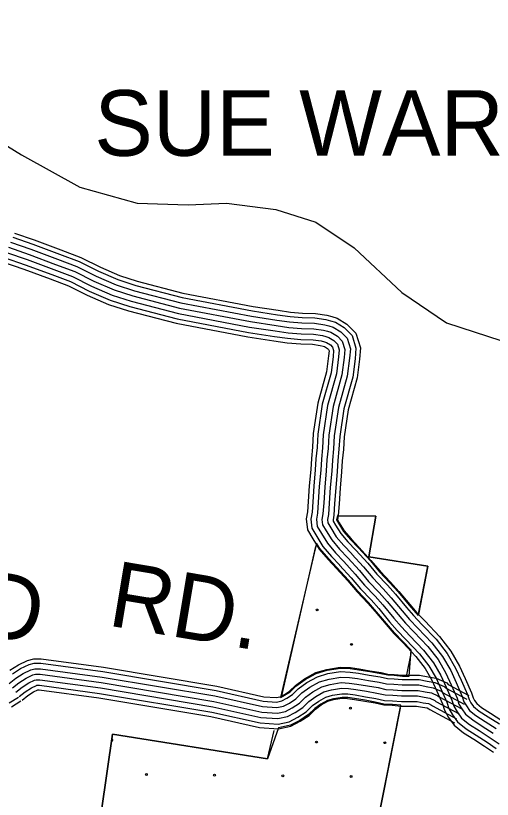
# Model space of a CAD drawing. Extents: x 1788175 to 1969470, y 584502 to 738744.
# Drawn here: x 1871875 to 1874562, y 626848 to 631266 of the extents above; entities that cross this region are included whole.
import ezdxf

# ---------------------------------------------------------------- set-up
doc = ezdxf.new("R2010")
doc.units = 0
for name, color, linetype in [('DESIGN - EROSION CONTROL - Devices', 7, 'Continuous'), ('DESIGN - ROW - Right-of-Way and Easement Labels', 7, 'Continuous'), ('DESIGN - SCRATCH - User 1', 7, 'Continuous'), ('DESIGN - TRANSPORTATION - Text', 7, 'Continuous'), ('SURVEY - DRAINAGE - Bridges', 7, 'Continuous'), ('SURVEY - TRANSPORTATION - Roads', 7, 'Continuous')]:
    doc.layers.add(name, color=color, linetype=linetype)

msp = doc.modelspace()

# ---------------------------------------------------------------- linework, layer by layer
at = {"layer": 'DESIGN - EROSION CONTROL - Devices'}
for centre in [(1873573.9, 627915.8), (1873768.1, 627721.6), (1873761.4, 627361.6), (1873571, 627171.2), (1873955.6, 627167.5), (1872611.5, 626988.3), (1872996, 626984.5), (1873380.6, 626980.8), (1873765.1, 626977.1)]:
    msp.add_circle(centre, 5.28, dxfattribs=at)
msp.add_arc((1872417.3, 627182.4), 5.28, 243.2476, 100.4626, dxfattribs=at)
at = {"layer": 'DESIGN - SCRATCH - User 1'}
msp.add_line((1873571.2, 628291.8), (1873367.7, 627421.6), dxfattribs=at)
for points in [[(1873695.1, 628446.9), (1873688.3, 628448.3), (1873683.7, 628423.9), (1873723.3, 628358.4), (1873761.6, 628313), (1873807, 628265.4), (1873874.1, 628192), (1873925.2, 628130.8), (1873984.4, 628069.4), (1874030.3, 628017.2), (1874092.2, 627943), (1874144.2, 627884.6)], [(1874144.2, 627884.6), (1874198.5, 628162.3), (1873866.4, 628215.9), (1873905.7, 628444.4), (1873695.1, 628446.9)], [(1873367.7, 627421.6), (1873422.2, 627453.9), (1873454.9, 627486.6), (1873506.1, 627523.2), (1873568.1, 627557.9), (1873629.9, 627575.9), (1873705.2, 627588), (1873761.3, 627585.4), (1873810.1, 627578.7), (1873871.2, 627568.5), (1873933.5, 627558), (1873972.7, 627549.1), (1874008.9, 627547.3), (1874055, 627543.4), (1874093.5, 627543.4), (1874103.5, 627688.9), (1874010.9, 627786.1), (1873863.4, 627958.1), (1873802.8, 628020.9), (1873750.2, 628083.8), (1873685.6, 628154.5), (1873639.2, 628203.1), (1873589.6, 628261.9), (1873571.2, 628291.8)], [(1874045.9, 627379.2), (1873998.1, 627383.2), (1873950.3, 627385.5), (1873901.6, 627396.7), (1873844, 627406.3), (1873785.3, 627416.1), (1873746.3, 627421.5), (1873714.5, 627423), (1873666.1, 627415.2), (1873632.1, 627405.3), (1873594.3, 627384.1), (1873561.5, 627360.7), (1873526.2, 627325.4), (1873475.8, 627292.6), (1873424.4, 627265.6), (1873356, 627250.8)], [(1875178.9, 624775.4), (1875505.2, 626404), (1874787.6, 626632.5), (1874755.4, 626482.5), (1873909.3, 626687.8), (1874045.9, 627379.2)], [(1873356, 627250.8), (1873295.2, 627077), (1872420.5, 627216.2), (1872267.3, 626146.2), (1870503.1, 626423.5), (1870563.9, 626862.8), (1869178.7, 626927), (1869051.7, 625938.2), (1869824.9, 625865.6), (1871699, 625532.2), (1871567.8, 624441.8), (1871853.6, 624419.6), (1871765.1, 623963.4), (1871934.9, 623951.3), (1871913.7, 622934.7), (1872822.6, 622612), (1872726.6, 621856.5)]]:
    msp.add_lwpolyline(points, dxfattribs=at)
at = {"layer": 'DESIGN - TRANSPORTATION - Text'}
for points in [[(1870117.3, 631091.2), (1870140.5, 631103.6), (1870212.5, 631145.6), (1870262.5, 631167.6), (1870322.5, 631171.6), (1870432.4, 631121.6), (1870510.3, 631073.5), (1870570.3, 631043.5), (1870662.2, 631013.5), (1870738.2, 631011.5), (1870828.1, 630993.4), (1870896.1, 630969.4), (1870976, 630953.4), (1871052, 630925.3), (1871125.9, 630899.3), (1871223.8, 630879.3), (1871325.8, 630877.3), (1871409.7, 630869.2), (1871483.7, 630827.2), (1871543.6, 630769.1), (1871609.5, 630683.1), (1871723.4, 630595), (1871908.3, 630482.5)], [(1871908.3, 630482.5), (1872237, 630299), (1872560.5, 630209.1), (1872848, 630200.1), (1873063.6, 630209.1), (1873342.2, 630173.1), (1873566.8, 630101.2), (1873782.5, 629957.3), (1874052, 629705.5), (1874303.6, 629534.6), (1874689.9, 629408.7), (1875058.3, 629345.7), (1875408.7, 629354.7), (1875633.4, 629408.7), (1875870.8, 629539.1)]]:
    msp.add_lwpolyline(points, dxfattribs=at)
at = {"layer": 'SURVEY - DRAINAGE - Bridges'}
for points in [[(1873695.1, 628446.9), (1873905.7, 628444.4), (1873866.4, 628215.9), (1874198.5, 628162.3), (1874145.2, 627890.9)], [(1873375.9, 627431.6), (1873567.3, 628272.8)], [(1874101.8, 627669.7), (1874076.5, 627540.5)], [(1874041.5, 627361.9), (1873909.3, 626687.8), (1874755.4, 626482.5), (1874787.6, 626632.5), (1875505.2, 626404), (1875180.9, 624778.3)], [(1872726.6, 621856.5), (1872822.6, 622612), (1871913.7, 622934.7), (1871934.9, 623951.3), (1871765.1, 623963.4), (1871853.6, 624419.6), (1871567.8, 624441.8), (1871699, 625532.2), (1869824.9, 625865.6), (1869051.7, 625938.2), (1869178.7, 626927), (1870563.9, 626862.8), (1870503.1, 626423.5), (1872267.3, 626146.2), (1872420.5, 627216.2), (1873295.2, 627077), (1873331.5, 627236.7)]]:
    msp.add_lwpolyline(points, dxfattribs=at)
at = {"layer": 'SURVEY - TRANSPORTATION - Roads'}
for points in [[(1871858.2, 630017.8), (1871971.2, 629978.7), (1872121.7, 629922.4), (1872232.6, 629881.1), (1872342.1, 629826.2), (1872451.6, 629778), (1872552.7, 629745.5), (1872812.7, 629678.2), (1873209.3, 629602.5), (1873351.6, 629580.6), (1873421.4, 629570.9), (1873490, 629565.1), (1873561.9, 629563), (1873623.1, 629553.9), (1873649.4, 629546.7), (1873677.9, 629538.1), (1873726.9, 629508), (1873771, 629463.8), (1873792.9, 629391.5), (1873787.7, 629332.4), (1873774.9, 629228.6), (1873724.5, 629049.8), (1873701.3, 628894.5), (1873697.4, 628822.1), (1873691.2, 628757.7), (1873687.2, 628695.9), (1873679.1, 628603.7), (1873673, 628516.4), (1873668.7, 628450.7), (1873663.8, 628424.8), (1873664.8, 628417.1), (1873678.1, 628394.4), (1873707.3, 628346.8), (1873746.9, 628299.8), (1873791.5, 628253.1)], [(1871867.8, 630040.7), (1871979.6, 630002), (1872130.3, 629945.5), (1872242.5, 629903.8), (1872352.6, 629848.6), (1872460.4, 629801.1), (1872559.6, 629769.2), (1872818.1, 629702.3), (1873213.5, 629626.9), (1873355.2, 629605.1), (1873424.2, 629595.4), (1873491.4, 629589.8), (1873564.1, 629587.7), (1873628.2, 629578.1), (1873656.3, 629570.4), (1873688, 629560.9), (1873742.4, 629527.6), (1873792.9, 629476.9), (1873818, 629394), (1873812.3, 629329.8), (1873799.2, 629223.7), (1873748.7, 629044.6), (1873726, 628892), (1873722, 628820.2), (1873715.9, 628755.7), (1873711.8, 628694), (1873703.7, 628601.8), (1873697.7, 628514.7), (1873693.3, 628447.6), (1873689, 628424.8), (1873699.3, 628407.1), (1873727.4, 628361.3), (1873765.3, 628316.3), (1873809.4, 628270.2)], [(1871834.3, 629960.5), (1871950.2, 629920.4), (1872100, 629864.3), (1872207.9, 629824.2), (1872315.7, 629770.1), (1872429.6, 629720), (1872535.4, 629685.9), (1872799.1, 629617.7), (1873198.7, 629541.4), (1873342.6, 629519.3), (1873414.5, 629509.2), (1873486.5, 629503.2), (1873556.4, 629501.1), (1873610.3, 629493.1), (1873632.3, 629487.1), (1873652.3, 629481.1), (1873688.2, 629459), (1873716.2, 629431), (1873730.1, 629385), (1873726.1, 629338.9), (1873714, 629240.9), (1873663.8, 629062.8), (1873639.6, 628900.8), (1873635.5, 628826.7), (1873629.4, 628762.7), (1873625.4, 628700.7), (1873617.3, 628608.6), (1873611.2, 628520.6), (1873607.1, 628458.5), (1873601, 628426.5), (1873605, 628396.5), (1873625, 628362.5), (1873656.9, 628310.4), (1873700.8, 628258.4), (1873746.7, 628210.3)], [(1871834.3, 629960.5), (1871950.2, 629920.4), (1872100, 629864.3), (1872207.9, 629824.2), (1872315.7, 629770.1), (1872429.6, 629720), (1872535.4, 629685.9), (1872799.1, 629617.7), (1873198.7, 629541.4), (1873342.6, 629519.3), (1873414.5, 629509.2), (1873486.5, 629503.2), (1873556.4, 629501.1), (1873610.3, 629493.1), (1873632.3, 629487.1), (1873652.3, 629481.1), (1873688.2, 629459), (1873716.2, 629431), (1873730.1, 629385), (1873726.1, 629338.9), (1873714, 629240.9), (1873663.8, 629062.8), (1873639.6, 628900.8), (1873635.5, 628826.7), (1873629.4, 628762.7), (1873625.4, 628700.7), (1873617.3, 628608.6), (1873611.2, 628520.6), (1873607.1, 628458.5), (1873601, 628426.5), (1873605, 628396.5), (1873625, 628362.5), (1873656.9, 628310.4), (1873700.8, 628258.4), (1873746.7, 628210.3)], [(1871846.3, 629989.1), (1871960.7, 629949.6), (1872110.8, 629893.3), (1872220.2, 629852.6), (1872328.9, 629798.1), (1872440.6, 629749), (1872544.1, 629715.7), (1872805.9, 629647.9), (1873204, 629571.9), (1873347.1, 629549.9), (1873418, 629540), (1873488.2, 629534.1), (1873559.1, 629532.1), (1873616.7, 629523.5), (1873640.9, 629516.9), (1873665.1, 629509.6), (1873707.6, 629483.5), (1873743.6, 629447.4), (1873761.5, 629388.2), (1873756.9, 629335.7), (1873744.4, 629234.7), (1873694.1, 629056.3), (1873670.5, 628897.6), (1873666.4, 628824.4), (1873660.3, 628760.2), (1873656.3, 628698.3), (1873648.2, 628606.2), (1873642.1, 628518.5), (1873637.9, 628454.6), (1873632.4, 628425.7), (1873634.9, 628406.8), (1873651.5, 628378.4), (1873682.1, 628328.6), (1873723.8, 628279.1), (1873769.1, 628231.7)], [(1871822.4, 629931.8), (1871939.7, 629891.2), (1872089.2, 629835.2), (1872195.5, 629795.7), (1872302.5, 629742), (1872418.5, 629691), (1872526.8, 629656.1), (1872792.3, 629587.4), (1873193.5, 629510.8), (1873338.1, 629488.6), (1873411.1, 629478.4), (1873484.7, 629472.2), (1873553.6, 629470.2), (1873603.9, 629462.7), (1873623.7, 629457.3), (1873639.5, 629452.5), (1873668.9, 629434.5), (1873688.8, 629414.6), (1873698.7, 629381.7), (1873695.2, 629342.2), (1873683.5, 629247), (1873633.4, 629069.3), (1873608.7, 628903.9), (1873604.6, 628829), (1873598.5, 628765.2), (1873594.5, 628703), (1873586.3, 628611), (1873580.2, 628522.7), (1873576.3, 628462.4), (1873569.7, 628427.4), (1873575.1, 628386.2), (1873598.4, 628346.5), (1873631.7, 628292.2), (1873677.7, 628237.7), (1873724.3, 628188.9)], [(1871800.5, 629879.4), (1871920.5, 629837.9), (1872069.3, 629782.1), (1872172.8, 629743.6), (1872278.4, 629690.7), (1872398.4, 629637.9), (1872511, 629601.6), (1872779.9, 629532), (1873183.8, 629454.9), (1873329.9, 629432.5), (1873404.8, 629422), (1873481.5, 629415.6), (1873548.6, 629413.6), (1873592.2, 629407.1), (1873608.1, 629402.8), (1873616.1, 629400.3), (1873633.5, 629389.7), (1873638.6, 629384.6), (1873641.2, 629375.8), (1873638.8, 629348.2), (1873627.7, 629258.3), (1873577.8, 629081.3), (1873552.2, 628909.7), (1873548, 628833.3), (1873542, 628769.7), (1873537.9, 628707.4), (1873529.8, 628615.5), (1873523.6, 628526.5), (1873519.9, 628469.6), (1873512.2, 628429), (1873520.4, 628367.5), (1873549.7, 628317.4), (1873585.5, 628258.9), (1873635.5, 628199.8), (1873683.2, 628149.7)], [(1871810.4, 629903.1), (1871929.2, 629862.1), (1872078.3, 629806.2), (1872183.1, 629767.2), (1872289.3, 629714), (1872407.5, 629661.9), (1872518.2, 629626.3), (1872785.5, 629557.2), (1873188.2, 629480.3), (1873333.6, 629457.9), (1873407.6, 629447.6), (1873482.9, 629441.2), (1873550.9, 629439.3), (1873597.5, 629432.3), (1873615.2, 629427.5), (1873626.7, 629424), (1873649.5, 629410), (1873661.3, 629398.2), (1873667.3, 629378.5), (1873664.4, 629345.4), (1873653, 629253.2), (1873603, 629075.9), (1873577.8, 628907), (1873573.7, 628831.4), (1873567.6, 628767.6), (1873563.5, 628705.4), (1873555.4, 628613.5), (1873549.3, 628524.7), (1873545.5, 628466.3), (1873538.3, 628428.3), (1873545.2, 628376), (1873571.8, 628330.6), (1873606.5, 628274), (1873654.6, 628216.9), (1873701.8, 628167.5)], [(1873792.4, 628252.1), (1873859.2, 628179.1), (1873910.6, 628117.6), (1873969.9, 628056.1), (1874015.3, 628004.4), (1874077.2, 627930.2), (1874117.7, 627883.8), (1874164.7, 627834.6), (1874244.7, 627750.3), (1874307.1, 627670.4), (1874354.7, 627588), (1874385.9, 627519), (1874421.3, 627439.4), (1874430.4, 627410.3), (1874441.2, 627391.2), (1874456.3, 627370.6), (1874487.1, 627345.9), (1874538.3, 627313.6), (1874601.3, 627272.8)], [(1873810.7, 628268.8), (1873877.8, 628195.3), (1873929, 628134.2), (1873988.1, 628072.8), (1874034.1, 628020.4), (1874096, 627946.3), (1874136, 627900.4), (1874182.6, 627851.7), (1874263.5, 627766.4), (1874327.6, 627684.3), (1874376.7, 627599.3), (1874408.4, 627529.1), (1874444.5, 627448.1), (1874453.2, 627420.2), (1874462, 627404.6), (1874474.3, 627387.9), (1874501.4, 627366.1), (1874551.6, 627334.4), (1874615.1, 627293.3)], [(1873746.7, 628210.3), (1873812.5, 628138.2), (1873864.4, 628076.2), (1873924.3, 628014.1), (1873968.2, 627964.1), (1874030, 627890), (1874072, 627841.9), (1874119.9, 627791.9), (1874197.7, 627709.8), (1874255.6, 627635.7), (1874299.4, 627559.6), (1874329.3, 627493.6), (1874363.2, 627417.5), (1874373.2, 627385.5), (1874389.1, 627357.5), (1874411.1, 627327.4), (1874451, 627295.4), (1874504.9, 627261.3), (1874566.8, 627221.3)], [(1873746.7, 628210.3), (1873812.5, 628138.2), (1873864.4, 628076.2), (1873924.3, 628014.1), (1873968.2, 627964.1), (1874030, 627890), (1874072, 627841.9), (1874119.9, 627791.9), (1874197.7, 627709.8), (1874255.6, 627635.7), (1874299.4, 627559.6), (1874329.3, 627493.6), (1874363.2, 627417.5), (1874373.2, 627385.5), (1874389.1, 627357.5), (1874411.1, 627327.4), (1874451, 627295.4), (1874504.9, 627261.3), (1874566.8, 627221.3)], [(1873769.6, 628231.2), (1873835.9, 628158.7), (1873887.5, 628096.9), (1873947.1, 628035.1), (1873991.7, 627984.2), (1874053.6, 627910.1), (1874094.8, 627862.8), (1874142.3, 627813.2), (1874221.2, 627730), (1874281.3, 627653.1), (1874327, 627573.8), (1874357.6, 627506.3), (1874392.3, 627428.4), (1874401.8, 627397.9), (1874415.2, 627374.3), (1874433.7, 627349), (1874469, 627320.7), (1874521.6, 627287.4), (1874584.1, 627247)], [(1873681.9, 628151.2), (1873746.5, 628080.5), (1873799.1, 628017.5), (1873859.7, 627954.7), (1873901.5, 627907), (1873963.3, 627833), (1874007.2, 627782.7), (1874056.3, 627731.4), (1874131.2, 627652.5), (1874182.6, 627586.5), (1874221.3, 627519.5), (1874249.3, 627457.6), (1874281, 627386.5), (1874292.2, 627350.4), (1874315.3, 627309.7), (1874347.1, 627266.3), (1874400, 627223.9), (1874457.7, 627187.4), (1874517.9, 627148.4), (1874567.5, 627114)], [(1873700.9, 628168.5), (1873765.8, 628097.4), (1873818.3, 628034.7), (1873878.6, 627972.1), (1873921.1, 627923.7), (1873982.9, 627849.7), (1874026.2, 627800.1), (1874075, 627749.1), (1874150.7, 627669.3), (1874204, 627600.9), (1874244.2, 627531.3), (1874272.8, 627468.2), (1874305.1, 627395.6), (1874315.9, 627360.7), (1874337, 627323.7), (1874365.8, 627284.2), (1874414.9, 627244.8), (1874471.5, 627209.1), (1874532.3, 627169.8), (1874582.5, 627134.9)], [(1873723.8, 628189.4), (1873789.2, 628117.8), (1873841.3, 628055.5), (1873901.5, 627993.1), (1873944.6, 627943.9), (1874006.5, 627869.8), (1874049.1, 627821), (1874097.4, 627770.5), (1874174.2, 627689.5), (1874229.8, 627618.3), (1874271.8, 627545.5), (1874301, 627480.9), (1874334.1, 627406.6), (1874344.5, 627373.1), (1874363, 627340.6), (1874388.4, 627305.8), (1874433, 627270.1), (1874488.2, 627235.2), (1874549.5, 627195.5), (1874600.6, 627160.1)], [(1871843, 627575.9), (1871890.9, 627607), (1871941.9, 627631.2), (1871976.6, 627639.8), (1872019.1, 627639.8), (1872369.9, 627592.6), (1873008.9, 627485.5), (1873274.5, 627426.2), (1873343.6, 627421.5), (1873366, 627426.3), (1873390, 627439), (1873419, 627457.8), (1873451.7, 627490.5), (1873503.4, 627527.4), (1873566.2, 627562.5), (1873628.8, 627580.8), (1873704.9, 627593), (1873761.7, 627590.4), (1873810.8, 627583.6), (1873872, 627573.4), (1873934.5, 627562.9), (1873973.4, 627554), (1874009.3, 627552.3), (1874055.2, 627548.4), (1874093.5, 627548.4), (1874152.1, 627548.4), (1874199.1, 627538.9), (1874244.6, 627531.3), (1874305.3, 627504.2), (1874313.5, 627496), (1874429.9, 627434)], [(1871838.3, 627501.6), (1871875.3, 627530.4), (1871918.1, 627558.3), (1871960.8, 627578.5), (1871983.5, 627584.1), (1872015.3, 627584.1), (1872361.6, 627537.5), (1872998.2, 627430.8), (1873266.5, 627370.9), (1873347.7, 627365.4), (1873385.2, 627373.5), (1873418.2, 627390.9), (1873454.3, 627414.3), (1873487.8, 627447.8), (1873533.3, 627480.3), (1873587.8, 627510.8), (1873641.1, 627526.3), (1873708.1, 627537.1), (1873756.6, 627534.8), (1873802.4, 627528.6), (1873862.8, 627518.4), (1873923.6, 627508.3), (1873965.8, 627498.6), (1874005.6, 627496.7), (1874052.8, 627492.7), (1874093.5, 627492.7), (1874146.5, 627492.7), (1874189, 627484.1), (1874228.4, 627477.5), (1874273.2, 627457.6), (1874280, 627450.8), (1874403.7, 627384.8)], [(1871857.3, 627555.7), (1871903, 627585.4), (1871950.3, 627607.8), (1871979.7, 627615.1), (1872017.4, 627615.1), (1872366.2, 627568.2), (1873004.2, 627461.3), (1873270.9, 627401.7), (1873345.4, 627396.6), (1873374.5, 627402.9), (1873402.5, 627417.6), (1873434.7, 627438.5), (1873467.7, 627471.5), (1873516.6, 627506.5), (1873575.8, 627539.6), (1873634.2, 627556.6), (1873706.3, 627568.2), (1873759.5, 627565.8), (1873807.1, 627559.2), (1873867.9, 627549), (1873929.7, 627538.7), (1873970.1, 627529.5), (1874007.6, 627527.6), (1874054.1, 627523.7), (1874093.5, 627523.7), (1874149.6, 627523.7), (1874194.6, 627514.6), (1874237.4, 627507.5), (1874291.1, 627483.5), (1874298.6, 627475.9), (1874418.3, 627412.2)], [(1871857.3, 627477.2), (1871893.3, 627505.2), (1871933.3, 627531.1), (1871971.3, 627549.1), (1871987.3, 627553.1), (1872013.3, 627553.1), (1872356.9, 627506.9), (1872992.3, 627400.4), (1873262, 627340.2), (1873349.9, 627334.1), (1873395.9, 627344.1), (1873433.9, 627364.1), (1873473.9, 627390.1), (1873507.9, 627424.1), (1873549.9, 627454.1), (1873599.9, 627482), (1873647.9, 627496), (1873709.8, 627506), (1873753.8, 627503.9), (1873797.8, 627497.9), (1873857.7, 627487.9), (1873917.6, 627477.8), (1873961.6, 627467.8), (1874003.5, 627465.8), (1874051.5, 627461.7), (1874093.5, 627461.7), (1874143.4, 627461.7), (1874183.4, 627453.6), (1874219.4, 627447.6), (1874255.3, 627431.6), (1874261.3, 627425.6), (1874389.1, 627357.5)], [(1871857.3, 627477.2), (1871893.3, 627505.2), (1871933.3, 627531.1), (1871971.3, 627549.1), (1871987.3, 627553.1), (1872013.3, 627553.1), (1872356.9, 627506.9), (1872992.3, 627400.4), (1873262, 627340.2), (1873349.9, 627334.1), (1873395.9, 627344.1), (1873433.9, 627364.1), (1873473.9, 627390.1), (1873507.9, 627424.1), (1873549.9, 627454.1), (1873599.9, 627482), (1873647.9, 627496), (1873709.8, 627506), (1873753.8, 627503.9), (1873797.8, 627497.9), (1873857.7, 627487.9), (1873917.6, 627477.8), (1873961.6, 627467.8), (1874003.5, 627465.8), (1874051.5, 627461.7), (1874093.5, 627461.7), (1874143.4, 627461.7), (1874183.4, 627453.6), (1874219.4, 627447.6), (1874255.3, 627431.6), (1874261.3, 627425.6), (1874389.1, 627357.5)], [(1871876.3, 627452.7), (1871911.3, 627479.9), (1871948.4, 627504), (1871981.8, 627519.8), (1871991.1, 627522.1), (1872011.2, 627522.1), (1872352.3, 627476.2), (1872986.3, 627370), (1873257.5, 627309.4), (1873352.2, 627302.9), (1873406.6, 627314.7), (1873449.6, 627337.3), (1873493.5, 627365.8), (1873528, 627400.3), (1873566.5, 627427.8), (1873612, 627453.3), (1873654.7, 627465.7), (1873711.6, 627474.9), (1873751, 627473), (1873793.1, 627467.3), (1873852.6, 627457.3), (1873911.6, 627447.4), (1873957.4, 627437), (1874001.5, 627434.8), (1874050.2, 627430.7), (1874093.5, 627430.7), (1874140.3, 627430.7), (1874177.8, 627423.2), (1874210.3, 627417.7), (1874237.4, 627405.6), (1874242.6, 627400.4), (1874374.5, 627330.1)], [(1871895.3, 627428.2), (1871929.3, 627454.6), (1871963.6, 627476.9), (1871992.3, 627490.5), (1871994.9, 627491.1), (1872009.1, 627491.1), (1872347.7, 627445.5), (1872980.4, 627339.5), (1873253.1, 627278.6), (1873354.5, 627271.7), (1873417.3, 627285.3), (1873465.3, 627310.5), (1873513.1, 627341.6), (1873548.1, 627376.6), (1873583.2, 627401.6), (1873624, 627424.5), (1873661.5, 627435.4), (1873713.4, 627443.7), (1873748.1, 627442.1), (1873788.4, 627436.6), (1873847.5, 627426.7), (1873905.6, 627417), (1873953.1, 627406.1), (1873999.4, 627403.9), (1874048.9, 627399.7), (1874093.4, 627399.7), (1874137.2, 627399.7), (1874172.2, 627392.7), (1874201.3, 627387.8), (1874219.5, 627379.6), (1874223.9, 627375.2), (1874360, 627302.7)], [(1871911.1, 627407.9), (1871944.2, 627433.6), (1871976.1, 627454.4), (1871999.4, 627465.4), (1872007.4, 627465.4), (1872343.8, 627420.1), (1872975.5, 627314.3), (1873249.4, 627253.1), (1873356.3, 627245.8), (1873426.2, 627260.9), (1873478.3, 627288.3), (1873529.4, 627321.5), (1873564.8, 627356.9), (1873597, 627379.9), (1873634, 627400.6), (1873667.2, 627410.3), (1873714.8, 627417.9), (1873745.8, 627416.5), (1873784.5, 627411.2), (1873843.2, 627401.4), (1873900.6, 627391.7), (1873949.6, 627380.6), (1873997.7, 627378.2), (1874047.8, 627374), (1874093.4, 627374), (1874134.7, 627374), (1874167.5, 627367.4), (1874193.8, 627363), (1874204.7, 627358.1), (1874208.5, 627354.3), (1874347.9, 627280.1)], [(1871838.7, 627392.4), (1871890.1, 627424.6)], [(1871850.8, 627369.7), (1871903.8, 627402.8)]]:
    msp.add_lwpolyline(points, dxfattribs=at)

# ---------------------------------------------------------------- texts
at = {"layer": 'DESIGN - ROW - Right-of-Way and Easement Labels'}
for s, rotation, p in [('SHOP', 328.2898, (1874382.5, 631733.1)), ('POND', 350.9521, (1870588.7, 627945.9)), ('RD.', 350.4877, (1872386.7, 627829.3))]:
    msp.add_text(s, height=370, rotation=rotation, dxfattribs=at).set_placement(p)
msp.add_text('SUE WARREN', height=370, dxfattribs=at).set_placement((1872318.1, 630476.3))

doc.saveas('drawing.dxf')
